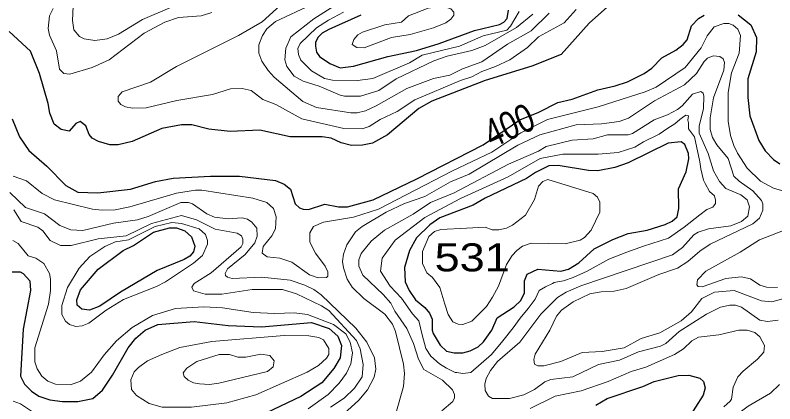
# Model space of a CAD drawing. Extents: x 577 to 602.9, y 7483.8 to 7511.6.
# Drawn here: x 595.391 to 597.557, y 7489.971 to 7491.079 of the extents above; entities that cross this region are included whole.
import ezdxf
from ezdxf.enums import TextEntityAlignment as Align

# ---------------------------------------------------------------- set-up
doc = ezdxf.new("R2010")
doc.units = 0
doc.header["$LTSCALE"] = 0.032
doc.layers.add('1', color=7, linetype='Continuous', lineweight=25)
doc.layers.add('2', color=7, linetype='Continuous', lineweight=13)
doc.layers.add('61', color=7, linetype='Continuous')

msp = doc.modelspace()

# ---------------------------------------------------------------- linework, layer by layer
at = {"layer": '1'}
for points in [[(597.08, 7491.1033), (597.0284, 7491.0564), (596.948, 7490.9674), (596.8645, 7490.934), (596.731, 7490.8926), (596.5791, 7490.8338), (596.5425, 7490.8131), (596.4526, 7490.7376), (596.4097, 7490.7145), (596.3811, 7490.7089), (596.3501, 7490.7081), (596.3206, 7490.7153), (596.292, 7490.7288), (596.2666, 7490.732), (596.1751, 7490.732), (596.0885, 7490.7511), (596.0042, 7490.7479), (595.9429, 7490.7543), (595.8944, 7490.7662), (595.865, 7490.767), (595.8093, 7490.7559), (595.7243, 7490.7193), (595.6845, 7490.7097), (595.6607, 7490.7097), (595.6288, 7490.7193), (595.6106, 7490.7288), (595.6018, 7490.7392), (595.5923, 7490.7638), (595.5764, 7490.7757), (595.5636, 7490.7702), (595.5446, 7490.7487), (595.5223, 7490.7535), (595.5024, 7490.7686), (595.4897, 7490.7996), (595.4849, 7490.8274), (595.4603, 7490.9125), (595.4348, 7490.9761), (595.3736, 7491.0326)], [(596.3771, 7491.0795), (596.2857, 7491.0381), (596.2666, 7491.0278), (596.2539, 7491.0159), (596.2475, 7491.0016), (596.2475, 7490.9904), (596.2507, 7490.9737), (596.2586, 7490.961), (596.2888, 7490.9411), (596.3175, 7490.9292), (596.3556, 7490.934), (596.4534, 7490.9618), (596.5353, 7490.9785), (596.5998, 7490.9984), (596.7007, 7491.0358), (596.7723, 7491.0525), (596.7842, 7491.0588), (596.7938, 7491.0699), (596.7978, 7491.093)], [(595.3823, 7490.7837), (595.403, 7490.7328), (595.43, 7490.693), (595.4809, 7490.6485), (595.5358, 7490.5936), (595.57, 7490.5746), (595.6265, 7490.573), (595.7203, 7490.5833), (595.7911, 7490.6048), (595.842, 7490.6143), (595.9485, 7490.6199), (596.0312, 7490.6199), (596.133, 7490.6079), (596.1584, 7490.5976), (596.1759, 7490.5833), (596.1894, 7490.5412), (596.2022, 7490.53), (596.2125, 7490.526), (596.2276, 7490.5253), (596.2745, 7490.5404), (596.3127, 7490.5324), (596.3389, 7490.5324), (596.4121, 7490.5531), (596.5369, 7490.6127), (596.7254, 7490.7097), (596.8304, 7490.7806), (596.884, 7490.8024), (596.9385, 7490.8306), (596.9798, 7490.8393), (597.053, 7490.8664), (597.1023, 7490.8775), (597.1373, 7490.8894), (597.185, 7490.9125), (597.2065, 7490.9284), (597.2351, 7490.9578), (597.2749, 7490.9793), (597.2963, 7490.9952), (597.3075, 7491.0087), (597.3194, 7491.0485), (597.3401, 7491.0699), (597.356, 7491.0795)], [(597.453, 7491.0803), (597.4888, 7491.0517), (597.5055, 7491.0151), (597.5047, 7490.9745), (597.48, 7490.8974), (597.48, 7490.8441), (597.4864, 7490.7924), (597.5118, 7490.7217), (597.5301, 7490.6922), (597.5532, 7490.6676), (597.5715, 7490.6557)], [(595.3823, 7490.3479), (595.4054, 7490.3479), (595.4141, 7490.3432), (595.4324, 7490.3217), (595.4348, 7490.2939), (595.4134, 7490.1841), (595.4062, 7490.0497), (595.4173, 7490.0275), (595.4372, 7490.0076), (595.4587, 7489.9933), (595.4897, 7489.9829), (595.5255, 7489.9782), (595.57, 7489.9782), (595.6129, 7489.9869), (595.64, 7490.01), (595.6686, 7490.0529), (595.7131, 7490.1308), (595.7354, 7490.1587), (595.7616, 7490.1809), (595.7974, 7490.1976), (595.9016, 7490.2064), (595.9986, 7490.1945), (596.0932, 7490.1905), (596.2364, 7490.2032), (596.2869, 7490.186), (596.3114, 7490.1639), (596.3216, 7490.1372), (596.3175, 7490.1022), (596.3, 7490.072), (596.2658, 7490.0314), (596.2061, 7489.9917), (596.0678, 7489.9265)], [(597.0466, 7489.9678), (597.0792, 7489.9869), (597.181, 7490.0203), (597.2136, 7490.0346), (597.282, 7490.0521), (597.3122, 7490.0529), (597.3432, 7490.0442), (597.3536, 7490.0346), (597.3584, 7490.0171), (597.3528, 7489.9957), (597.3098, 7489.9273)]]:
    msp.add_lwpolyline(points, dxfattribs=at)
for points in [[(597.0951, 7490.4396), (597.1389, 7490.4569), (597.193, 7490.4664), (597.2446, 7490.4823), (597.2645, 7490.4919), (597.2788, 7490.5046), (597.2836, 7490.5284), (597.2828, 7490.5841), (597.3043, 7490.6326), (597.3122, 7490.6692), (597.3114, 7490.6851), (597.3011, 7490.7105), (597.2908, 7490.7177), (597.2534, 7490.7145), (597.1389, 7490.658), (597.1015, 7490.6453), (597.053, 7490.6358), (597.026, 7490.6366), (596.9393, 7490.6509), (596.9131, 7490.6493), (596.8749, 7490.631), (596.8494, 7490.6135), (596.7318, 7490.5579), (596.6968, 7490.5372), (596.6021, 7490.5014), (596.5735, 7490.4815), (596.5353, 7490.4441), (596.5155, 7490.4084), (596.5012, 7490.3599), (596.5035, 7490.3193), (596.5147, 7490.2939), (596.533, 7490.2676), (596.5592, 7490.2461), (596.5727, 7490.2294), (596.5799, 7490.2127), (596.5799, 7490.1817), (596.5831, 7490.1714), (596.6029, 7490.1388), (596.6212, 7490.1213), (596.6427, 7490.1165), (596.6673, 7490.1165), (596.6888, 7490.1221), (596.7111, 7490.134), (596.7262, 7490.1483), (596.7508, 7490.1809), (596.7652, 7490.2167), (596.8137, 7490.2477), (596.8335, 7490.266), (596.8431, 7490.2875), (596.8431, 7490.3217), (596.851, 7490.3408), (596.8812, 7490.3551), (596.9472, 7490.3495), (596.9687, 7490.3551), (596.9989, 7490.3734), (597.0427, 7490.4131)], [(595.7282, 7490.4228), (595.7855, 7490.4608), (595.8308, 7490.4728), (595.8515, 7490.4728), (595.8753, 7490.464), (595.8936, 7490.4473), (595.9032, 7490.4211), (595.9, 7490.4044), (595.8889, 7490.3925), (595.873, 7490.3829), (595.7958, 7490.3511), (595.6917, 7490.2891), (595.632, 7490.2493), (595.6034, 7490.2382), (595.5811, 7490.2414), (595.5676, 7490.2525), (595.5668, 7490.2676), (595.5772, 7490.2962), (595.6273, 7490.3551), (595.6988, 7490.4084)]]:
    msp.add_lwpolyline(points, close=True, dxfattribs=at)
at = {"layer": '2'}
for points in [[(596.991, 7491.0954), (596.9568, 7491.0572), (596.8836, 7491.0175), (596.8518, 7490.9872), (596.8017, 7490.9523), (596.7604, 7490.9324), (596.7214, 7490.9189), (596.6936, 7490.9038), (596.661, 7490.8934), (596.5306, 7490.8378), (596.4805, 7490.8044), (596.432, 7490.7821), (596.401, 7490.7622), (596.3803, 7490.7551), (596.3286, 7490.7559), (596.2085, 7490.7837), (596.1346, 7490.8242), (596.0972, 7490.8386), (596.0638, 7490.864), (596.0384, 7490.8704), (596.005, 7490.8688), (595.9541, 7490.8529), (595.8523, 7490.8362), (595.7648, 7490.8155), (595.7259, 7490.8139), (595.7052, 7490.8179), (595.6925, 7490.8242), (595.6845, 7490.8338), (595.6845, 7490.8473), (595.6964, 7490.8608), (595.7767, 7490.8879), (595.8515, 7490.9324), (596.028, 7491.0214), (596.0956, 7491.0604), (596.1576, 7491.1161)], [(596.9138, 7491.0851), (596.8622, 7491.0342), (596.7954, 7490.9968), (596.7214, 7490.9459), (596.6665, 7490.926), (596.6308, 7490.9085), (596.5839, 7490.8982), (596.5075, 7490.8704), (596.4208, 7490.8203), (596.3898, 7490.8067), (596.3668, 7490.8012), (596.3485, 7490.8012), (596.2507, 7490.8163), (596.2109, 7490.833), (596.1298, 7490.9022), (596.1123, 7490.9212), (596.094, 7490.9483), (596.0861, 7490.9706), (596.0861, 7490.9944), (596.0964, 7491.0214), (596.1083, 7491.0405), (596.133, 7491.0612), (596.2348, 7491.1089)], [(595.9517, 7491.0866), (595.9215, 7491.0771), (595.8571, 7491.0723), (595.8181, 7491.0596), (595.7593, 7491.0278), (595.6591, 7490.9523), (595.6106, 7490.93), (595.5469, 7490.9109), (595.5302, 7490.9133), (595.5175, 7490.9252), (595.5088, 7490.9777), (595.4889, 7491.0222), (595.4849, 7491.0413), (595.4889, 7491.0771), (595.4992, 7491.0986)], [(595.8316, 7491.1002), (595.7537, 7491.0668), (595.6861, 7491.0246), (595.6535, 7491.0119), (595.6185, 7491.0071), (595.5875, 7491.0119), (595.5748, 7491.0183), (595.5581, 7491.0373), (595.5541, 7491.0636), (595.5565, 7491.1049)], [(596.3, 7491.1049), (596.2427, 7491.0692), (596.1767, 7491.0175), (596.1632, 7490.9849), (596.16, 7490.9515), (596.1656, 7490.9332), (596.1871, 7490.9053), (596.2125, 7490.891), (596.2578, 7490.8767), (596.3175, 7490.8513), (596.3302, 7490.8481), (596.3763, 7490.8481), (596.428, 7490.8648), (596.4773, 7490.8974), (596.5854, 7490.9491), (596.6228, 7490.9626), (596.6936, 7490.9785), (596.731, 7490.9928), (596.8208, 7491.0437), (596.8677, 7491.0819)], [(596.3278, 7491.0882), (596.2841, 7491.0652), (596.2507, 7491.0429), (596.2038, 7490.9984), (596.1974, 7490.9841), (596.199, 7490.9674), (596.2061, 7490.9507), (596.2364, 7490.9205), (596.2729, 7490.899), (596.296, 7490.8942), (596.3676, 7490.8926), (596.4113, 7490.899), (596.5155, 7490.9435), (596.552, 7490.965), (596.6578, 7490.9904), (596.7254, 7491.0199), (596.793, 7491.0365), (596.8033, 7491.0477), (596.8288, 7491.0898)], [(595.8515, 7490.5722), (595.9048, 7490.5801), (595.9231, 7490.5801), (596.0686, 7490.5579), (596.1091, 7490.5451), (596.1274, 7490.5276), (596.1354, 7490.5046), (596.133, 7490.4704), (596.1234, 7490.4497), (596.098, 7490.4195), (596.0956, 7490.4004), (596.1099, 7490.3901), (596.1457, 7490.3861), (596.1799, 7490.375), (596.23, 7490.3392), (596.2554, 7490.3304), (596.2793, 7490.3312), (596.2825, 7490.3352), (596.2825, 7490.3471), (596.2753, 7490.3638), (596.2475, 7490.4012), (596.2316, 7490.4322), (596.2316, 7490.4585), (596.2419, 7490.4767), (596.2706, 7490.4895), (596.3556, 7490.5038), (596.4272, 7490.526), (596.6379, 7490.6358), (596.7508, 7490.6883), (596.8331, 7490.7434), (596.9087, 7490.7821), (597.0538, 7490.8179), (597.1874, 7490.8608), (597.2192, 7490.8743), (597.3019, 7490.93), (597.3472, 7490.9857), (597.3647, 7491.0199), (597.3846, 7491.0461), (597.4116, 7491.0556), (597.4259, 7491.0556), (597.4387, 7491.0509), (597.4522, 7491.0389), (597.4593, 7491.0214), (597.4562, 7490.9713), (597.4339, 7490.9149), (597.4244, 7490.8584), (597.4244, 7490.7773), (597.4307, 7490.736), (597.4403, 7490.7081), (597.4506, 7490.6859), (597.4784, 7490.6429), (597.5166, 7490.6064), (597.5532, 7490.5857), (597.5897, 7490.5753)], [(596.4765, 7489.944), (596.4988, 7490.0203), (596.5012, 7490.0577), (596.498, 7490.0847), (596.4757, 7490.177), (596.467, 7490.1984), (596.4455, 7490.2271), (596.3851, 7490.2716), (596.3525, 7490.3042), (596.3381, 7490.3265), (596.327, 7490.3591), (596.3246, 7490.3766), (596.327, 7490.398), (596.3366, 7490.4243), (596.362, 7490.4616), (596.3803, 7490.4767), (596.4495, 7490.5173), (596.5012, 7490.542), (596.5592, 7490.5626), (596.6324, 7490.604), (596.6856, 7490.6262), (596.8248, 7490.7089), (596.8876, 7490.7384), (596.991, 7490.767), (597.0633, 7490.7694), (597.1134, 7490.7765), (597.1397, 7490.7853), (597.2144, 7490.8346), (597.3003, 7490.8807), (597.3345, 7490.9133), (597.356, 7490.9475), (597.3655, 7490.957), (597.3814, 7490.9634), (597.4005, 7490.9618), (597.41, 7490.9546), (597.414, 7490.9443), (597.4116, 7490.9228), (597.383, 7490.8433), (597.3727, 7490.7861), (597.3735, 7490.7535), (597.3798, 7490.7304), (597.3925, 7490.7097), (597.4244, 7490.6708), (597.4403, 7490.6199), (597.4554, 7490.6056), (597.4951, 7490.5785), (597.519, 7490.5507), (597.523, 7490.5412), (597.5237, 7490.5237), (597.5134, 7490.5006), (597.4943, 7490.4847), (597.3727, 7490.4266)], [(597.5667, 7490.2096), (597.5365, 7490.2064), (597.515, 7490.2096), (597.4625, 7490.2469), (597.445, 7490.2525), (597.4291, 7490.2525), (597.4029, 7490.2469), (597.3623, 7490.2271), (597.2844, 7490.177), (597.2462, 7490.1436), (597.2311, 7490.1356), (597.1683, 7490.1197), (597.1142, 7490.0959), (597.0546, 7490.0831), (596.9814, 7490.0481), (596.9186, 7490.0402), (596.9019, 7490.0338), (596.8725, 7490.0124), (596.8415, 7489.9973), (596.8009, 7489.9869), (596.7524, 7489.9869), (596.7405, 7489.9933), (596.731, 7490.0092), (596.7302, 7490.0275), (596.7341, 7490.0434), (596.7469, 7490.0664), (596.7667, 7490.0919), (596.8304, 7490.1467), (596.89, 7490.2271), (596.9377, 7490.2748), (596.9624, 7490.2899), (597.0045, 7490.3074), (597.2661, 7490.3956), (597.2939, 7490.4171), (597.3265, 7490.4529), (597.3385, 7490.4608), (597.3679, 7490.4704), (597.4323, 7490.4791), (597.4625, 7490.4911), (597.48, 7490.5062), (597.4856, 7490.5332), (597.4784, 7490.5523), (597.4601, 7490.5674), (597.418, 7490.5849), (597.3997, 7490.6048), (597.383, 7490.6358), (597.3671, 7490.6851), (597.3417, 7490.7431), (597.3417, 7490.763), (597.3544, 7490.8131), (597.3552, 7490.8481), (597.3528, 7490.8568), (597.3464, 7490.8616), (597.3226, 7490.8537), (597.2931, 7490.8211), (597.2796, 7490.8107), (597.251, 7490.7948), (597.2136, 7490.7805), (597.1516, 7490.7415), (597.1389, 7490.7384), (597.08, 7490.7384), (597.0395, 7490.7264), (596.9791, 7490.7233), (596.9051, 7490.705), (596.8836, 7490.6914), (596.7978, 7490.6549), (596.6427, 7490.573), (596.5751, 7490.5451), (596.5258, 7490.5117), (596.4447, 7490.4664), (596.4065, 7490.4354)], [(595.3855, 7490.6199), (595.4229, 7490.6072), (595.4682, 7490.5706), (595.5032, 7490.5523), (595.6113, 7490.526), (595.6392, 7490.5229), (595.6758, 7490.5245), (595.7179, 7490.5324), (595.8515, 7490.5722)], [(595.376, 7490.5738), (595.4205, 7490.5308), (595.4746, 7490.5133), (595.5183, 7490.4799)], [(595.5183, 7490.4799), (595.5501, 7490.4672), (595.5835, 7490.4656), (595.671, 7490.4863), (595.7402, 7490.4958), (595.7704, 7490.5054), (595.8634, 7490.5451), (595.8849, 7490.5451), (595.8968, 7490.5412), (595.9374, 7490.5133), (595.9596, 7490.5038), (595.9986, 7490.499), (596.0384, 7490.5014), (596.0535, 7490.4974), (596.0662, 7490.4895), (596.0805, 7490.472), (596.0813, 7490.4489), (596.0749, 7490.4298), (596.0471, 7490.3972), (595.997, 7490.3559), (595.9899, 7490.3432), (595.9906, 7490.3368), (595.9962, 7490.332), (596.0097, 7490.3288), (596.094, 7490.332), (596.1751, 7490.3233), (596.2173, 7490.3098), (596.2427, 7490.297), (596.2634, 7490.2819), (596.3628, 7490.1873), (596.3938, 7490.1475), (596.4161, 7490.1022), (596.4192, 7490.0696), (596.4145, 7490.0474), (596.3962, 7490.0116), (596.3715, 7489.9814), (596.3175, 7489.9328)], [(596.2904, 7489.9615), (596.3294, 7489.9877), (596.3588, 7490.0155), (596.3803, 7490.0481), (596.3835, 7490.0831), (596.3747, 7490.1285), (596.3644, 7490.1515), (596.2857, 7490.2374), (596.265, 7490.2509), (596.1934, 7490.2851), (596.1537, 7490.297), (596.067, 7490.297), (595.9803, 7490.2843), (595.9326, 7490.2843), (595.8992, 7490.2931), (595.8952, 7490.3042), (595.9016, 7490.3145), (595.9501, 7490.3447), (596.0352, 7490.4187), (596.0407, 7490.4282), (596.0407, 7490.441), (596.036, 7490.4497), (596.024, 7490.4577), (595.9612, 7490.4688), (595.908, 7490.4958), (595.865, 7490.5078), (595.7799, 7490.4855), (595.7076, 7490.4505), (595.6273, 7490.4418), (595.5509, 7490.4227), (595.5199, 7490.4227), (595.4905, 7490.437), (595.4698, 7490.464), (595.4555, 7490.4752), (595.4078, 7490.4911), (595.3871, 7490.5245)], [(597.6168, 7490.4783), (597.5134, 7490.4386), (597.4585, 7490.4036), (597.3607, 7490.3495), (597.3369, 7490.3249), (597.3353, 7490.3106), (597.3393, 7490.3058), (597.3504, 7490.305), (597.418, 7490.3288), (597.4617, 7490.3336), (597.488, 7490.3273), (597.515, 7490.3098), (597.5333, 7490.3042), (597.5651, 7490.3026)], [(595.8483, 7490.243), (595.7831, 7490.2231), (595.7243, 7490.1889), (595.6797, 7490.1507), (595.6447, 7490.111), (595.6082, 7490.0617), (595.5772, 7490.0362), (595.5485, 7490.0251), (595.5064, 7490.0275), (595.4841, 7490.0362), (595.4666, 7490.0505), (595.4539, 7490.0712), (595.4475, 7490.0911), (595.4475, 7490.1308), (595.4857, 7490.2557), (595.4913, 7490.2947), (595.4921, 7490.3265), (595.4889, 7490.3424), (595.473, 7490.371), (595.4499, 7490.3861), (595.4285, 7490.3933), (595.3998, 7490.4282), (595.3847, 7490.437)], [(596.4065, 7490.4354), (596.3779, 7490.3996), (596.3715, 7490.3821), (596.3715, 7490.3638), (596.3827, 7490.3376), (596.4407, 7490.2827), (596.4622, 7490.2581), (596.4741, 7490.235), (596.5083, 7490.1857), (596.5274, 7490.1428), (596.5409, 7490.099), (596.5568, 7490.0688), (596.6093, 7490.0386), (596.6379, 7490.0116), (596.6443, 7489.998), (596.6443, 7489.9885), (596.6387, 7489.9782), (596.6077, 7489.9511)], [(597.3727, 7490.4266), (597.3432, 7490.4068), (597.3098, 7490.3766), (597.2796, 7490.3583), (597.2264, 7490.34), (597.1333, 7490.3002), (597.0991, 7490.2923), (597.0618, 7490.2907), (597.0299, 7490.2851), (596.9822, 7490.262), (596.9488, 7490.2382), (596.9345, 7490.2207), (596.9154, 7490.1817), (596.8741, 7490.1126), (596.8701, 7490.0974), (596.8717, 7490.0847), (596.882, 7490.0792), (596.8987, 7490.0792), (596.9472, 7490.0919), (597.0077, 7490.1173), (597.0649, 7490.1205), (597.1278, 7490.1308), (597.1763, 7490.1579), (597.2295, 7490.1738), (597.2908, 7490.208), (597.3202, 7490.2334), (597.3496, 7490.2716), (597.3854, 7490.2891), (597.4418, 7490.2939), (597.519, 7490.2652), (597.5492, 7490.262), (597.5834, 7490.2716)], [(596.2268, 7489.9567), (596.2833, 7489.998), (596.3151, 7490.0299), (596.3358, 7490.0585), (596.3485, 7490.0855), (596.3532, 7490.1165), (596.3461, 7490.1475), (596.3342, 7490.1706), (596.2988, 7490.1976), (596.2244, 7490.2255), (596.1871, 7490.2302), (596.1314, 7490.2287), (596.0702, 7490.2318), (595.9819, 7490.2446), (595.9294, 7490.2477), (595.8483, 7490.243)], [(597.4116, 7489.9631), (597.4299, 7489.979), (597.4339, 7489.9845), (597.4387, 7490.0187), (597.4522, 7490.0481), (597.4673, 7490.0648), (597.5078, 7490.0982), (597.5261, 7490.1189), (597.5277, 7490.138), (597.515, 7490.1619), (597.5007, 7490.1746), (597.4784, 7490.1809), (597.4546, 7490.1809), (597.3981, 7490.1682), (597.3401, 7490.1611), (597.321, 7490.1507), (597.2971, 7490.1285), (597.2717, 7490.1118), (597.1898, 7490.076), (597.1476, 7490.0633), (597.0824, 7490.0346), (597.0053, 7490.0084), (596.9313, 7489.9933), (596.8598, 7489.9583)], [(597.0093, 7489.447), (597.0172, 7489.4915), (597.0244, 7489.4971), (597.0411, 7489.5011), (597.0705, 7489.5027), (597.0784, 7489.5138), (597.0848, 7489.5408), (597.0983, 7489.5567), (597.158, 7489.5861), (597.1834, 7489.6028), (597.1993, 7489.6219), (597.2256, 7489.6681), (597.2733, 7489.7293), (597.3186, 7489.8175), (597.3369, 7489.8342), (597.3671, 7489.8533), (597.3846, 7489.8724), (597.3957, 7489.8931), (597.418, 7489.9169), (597.4816, 7489.9647), (597.5452, 7490.0012), (597.5707, 7490.0267)], [(595.5, 7489.9249), (595.4682, 7489.9336), (595.4491, 7489.9424), (595.4062, 7489.971), (595.3855, 7489.979)]]:
    msp.add_lwpolyline(points, dxfattribs=at)
for points in [[(596.3819, 7491.031), (596.4455, 7491.0517), (596.4924, 7491.0596), (596.5123, 7491.0771), (596.5687, 7491.0994), (596.6109, 7491.1049), (596.6339, 7491.097), (596.6419, 7491.0874), (596.6419, 7491.0795), (596.6332, 7491.0676), (596.6188, 7491.0572), (596.5839, 7491.0429), (596.5171, 7491.0238), (596.4638, 7491.0159), (596.3866, 7490.9865), (596.3652, 7490.9872), (596.3517, 7490.996), (596.3564, 7491.0103), (596.3684, 7491.023)], [(596.5626, 7490.1286), (596.5518, 7490.1684), (596.5419, 7490.208), (596.5245, 7490.2278), (596.4924, 7490.2723), (596.4602, 7490.307), (596.433, 7490.3491), (596.4379, 7490.3862), (596.4751, 7490.4381), (596.5592, 7490.5025), (596.6607, 7490.5569), (596.7968, 7490.6188), (596.8883, 7490.6708), (596.9527, 7490.6831), (597.0046, 7490.6831), (597.0541, 7490.6831), (597.111, 7490.6881), (597.1581, 7490.7029), (597.1828, 7490.7178), (597.2273, 7490.7401), (597.2521, 7490.7574), (597.2719, 7490.7698), (597.2867, 7490.7821), (597.2942, 7490.7871), (597.3041, 7490.7945), (597.3115, 7490.792), (597.309, 7490.7797), (597.3115, 7490.7722), (597.3115, 7490.7549), (597.3288, 7490.7326), (597.3437, 7490.6609), (597.3461, 7490.6411), (597.3536, 7490.6089), (597.3585, 7490.599), (597.3709, 7490.5767), (597.3857, 7490.5644), (597.3882, 7490.552), (597.3882, 7490.5421), (597.3808, 7490.5322), (597.3635, 7490.5248), (597.3437, 7490.5099), (597.2991, 7490.4753), (597.2546, 7490.4431), (597.1828, 7490.4208), (597.1358, 7490.4035), (597.0838, 7490.3837), (597.022, 7490.3491), (596.9824, 7490.3317), (596.9551, 7490.3218), (596.9378, 7490.3194), (596.9279, 7490.3169), (596.923, 7490.3144), (596.9032, 7490.3045), (596.8858, 7490.2946), (596.8735, 7490.2699), (596.8537, 7490.2426), (596.8314, 7490.2154), (596.8116, 7490.1882), (596.7819, 7490.1511), (596.7497, 7490.1115), (596.6903, 7490.0605), (596.6681, 7490.058), (596.6508, 7490.0605), (596.6458, 7490.0605), (596.6211, 7490.0729), (596.6013, 7490.0852), (596.5765, 7490.1075)], [(596.5626, 7490.1286), (596.5518, 7490.1684), (596.5419, 7490.208), (596.5245, 7490.2278), (596.4924, 7490.2723), (596.4602, 7490.307), (596.433, 7490.3491), (596.4379, 7490.3862), (596.4751, 7490.4381), (596.5592, 7490.5025), (596.6607, 7490.5569), (596.7968, 7490.6188), (596.8883, 7490.6708), (596.9527, 7490.6831), (597.0046, 7490.6831), (597.0541, 7490.6831), (597.111, 7490.6881), (597.1581, 7490.7029), (597.1828, 7490.7178), (597.2273, 7490.7401), (597.2521, 7490.7574), (597.2719, 7490.7698), (597.2867, 7490.7821), (597.2942, 7490.7871), (597.3041, 7490.7945), (597.3115, 7490.792), (597.309, 7490.7797), (597.3115, 7490.7722), (597.3115, 7490.7549), (597.3288, 7490.7326), (597.3437, 7490.6609), (597.3461, 7490.6411), (597.3536, 7490.6089), (597.3585, 7490.599), (597.3709, 7490.5767), (597.3857, 7490.5644), (597.3882, 7490.552), (597.3882, 7490.5421), (597.3808, 7490.5322), (597.3635, 7490.5248), (597.3437, 7490.5099), (597.2991, 7490.4753), (597.2546, 7490.4431), (597.1828, 7490.4208), (597.1358, 7490.4035), (597.0838, 7490.3837), (597.022, 7490.3491), (596.9824, 7490.3317), (596.9551, 7490.3218), (596.9378, 7490.3194), (596.9279, 7490.3169), (596.923, 7490.3144), (596.9032, 7490.3045), (596.8858, 7490.2946), (596.8735, 7490.2699), (596.8537, 7490.2426), (596.8314, 7490.2154), (596.8116, 7490.1882), (596.7819, 7490.1511), (596.7497, 7490.1115), (596.6903, 7490.0605), (596.6681, 7490.058), (596.6508, 7490.0605), (596.6458, 7490.0605), (596.6211, 7490.0729), (596.6013, 7490.0852), (596.5765, 7490.1075)], [(596.6159, 7490.2552), (596.6022, 7490.3033), (596.5815, 7490.3312), (596.5648, 7490.3447), (596.5528, 7490.371), (596.5528, 7490.4052), (596.5711, 7490.4481), (596.587, 7490.4624), (596.6045, 7490.468), (596.6785, 7490.472), (596.731, 7490.4744), (596.7516, 7490.4672), (596.7707, 7490.4672), (596.7922, 7490.472), (596.8097, 7490.4807), (596.8463, 7490.5086), (596.8717, 7490.5539), (596.8836, 7490.5913), (596.8956, 7490.6048), (596.9099, 7490.6103), (597.0395, 7490.5706), (597.0514, 7490.5602), (597.0586, 7490.5459), (597.0586, 7490.5173), (597.0339, 7490.4664), (597.0148, 7490.4457), (597.0021, 7490.4378), (596.9592, 7490.4274), (596.8622, 7490.429), (596.8383, 7490.4203), (596.8216, 7490.4084), (596.8081, 7490.394), (596.7922, 7490.3686), (596.7691, 7490.3066), (596.7524, 7490.2756), (596.7349, 7490.2485), (596.6936, 7490.2072), (596.6681, 7490.1976), (596.6546, 7490.1984), (596.6395, 7490.2048), (596.626, 7490.2255)], [(595.6908, 7490.4346), (595.7141, 7490.4386), (595.7902, 7490.4771), (595.8377, 7490.4877), (595.865, 7490.4855), (595.9159, 7490.4704), (595.9334, 7490.4537), (595.9398, 7490.437), (595.9398, 7490.4266), (595.9254, 7490.394), (595.8992, 7490.3718), (595.8197, 7490.3193), (595.7942, 7490.3058), (595.7004, 7490.2684), (595.6503, 7490.2382), (595.601, 7490.2016), (595.5819, 7490.1937), (595.5636, 7490.1921), (595.5461, 7490.1976), (595.5342, 7490.2072), (595.5239, 7490.2263), (595.5239, 7490.2517), (595.5398, 7490.3026), (595.5732, 7490.3583), (595.6042, 7490.3909), (595.6463, 7490.4195), (595.6789, 7490.4338)], [(595.8936, 7489.9615), (595.9946, 7489.9742), (596.0773, 7489.9965), (596.2236, 7490.0617), (596.2562, 7490.0807), (596.2793, 7490.1014), (596.2857, 7490.1118), (596.2857, 7490.1293), (596.2706, 7490.1539), (596.257, 7490.1603), (596.2284, 7490.165), (596.1584, 7490.1658), (595.9517, 7490.1491), (595.861, 7490.1316), (595.8093, 7490.1118), (595.7688, 7490.0935), (595.7426, 7490.0752), (595.7306, 7490.0625), (595.7211, 7490.0394), (595.7227, 7490.0124), (595.737, 7489.9949), (595.7736, 7489.9726), (595.8101, 7489.9615)], [(595.9167, 7490.0283), (595.9453, 7490.0267), (595.9716, 7490.0299), (596.1107, 7490.0633), (596.1266, 7490.0768), (596.1298, 7490.0935), (596.1171, 7490.1086), (596.0916, 7490.1126), (596.0487, 7490.1046), (596.0256, 7490.1046), (596.0018, 7490.1118), (595.9732, 7490.1118), (595.9095, 7490.0919), (595.8801, 7490.0728), (595.8698, 7490.0593), (595.873, 7490.0489), (595.8841, 7490.0386), (595.8992, 7490.0314)]]:
    msp.add_lwpolyline(points, close=True, dxfattribs=at)

# ---------------------------------------------------------------- texts
at = {"layer": '61', "width": 0.8}
msp.add_text('400', height=0.08, rotation=24.361, dxfattribs=at).set_placement((596.8162, 7490.7289), align=Align.CENTER)
at = {"layer": '61', "width": 1.2}
msp.add_text('531', height=0.08, dxfattribs=at).set_placement((596.6943, 7490.3488), align=Align.CENTER)

doc.saveas('drawing.dxf')
